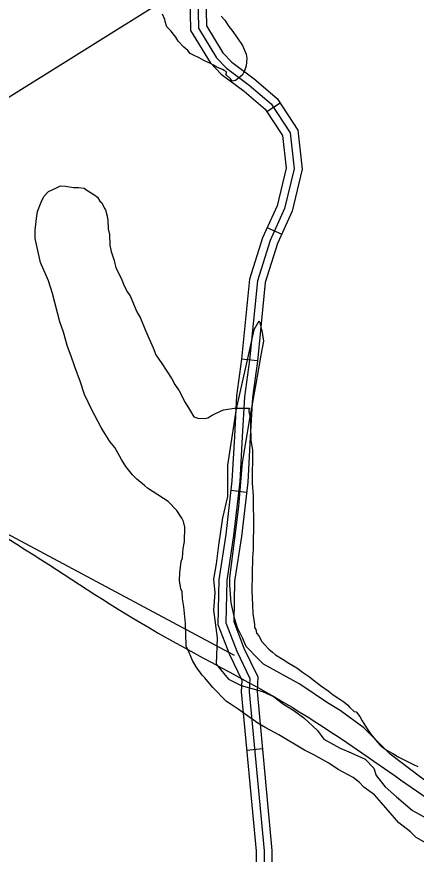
# Model space of a CAD drawing. Extents: x 3245246 to 3283090, y 806824 to 832173.
# Drawn here: x 3272493 to 3273248, y 821663 to 823248 of the extents above; entities that cross this region are included whole.
import ezdxf

# ---------------------------------------------------------------- set-up
doc = ezdxf.new("R2010")
doc.units = 0
for name, color, linetype in [('V-ROAD-CNTR', 7, 'Continuous'), ('V-SITE-VEGE', 7, 'Continuous'), ('V-TOPO-SHOR', 7, 'Continuous')]:
    doc.layers.add(name, color=color, linetype=linetype)

msp = doc.modelspace()

# ---------------------------------------------------------------- linework, layer by layer
at = {"layer": 'V-ROAD-CNTR'}
for p, q in [((3272991.1, 823084.4), (3272966, 823068)), ((3272993.8, 822836.1), (3272966.4, 822848.4)), ((3272948.1, 822596.9), (3272918.2, 822599.9)), ((3272927.5, 822347.7), (3272897.7, 822351.2)), ((3272957.8, 821862.5), (3272927.9, 821859.7))]:
    msp.add_line(p, q, dxfattribs=at)
for points in [[(3272820.3, 823288.9), (3272821.9, 823221.9), (3272858.8, 823161.1), (3272879.6, 823139.1), (3272923.3, 823106.9), (3272962.8, 823073), (3272995.4, 823022.8), (3273002.3, 822961.1), (3272985.2, 822889.9), (3272957.9, 822829.6), (3272933.3, 822751.3), (3272918.2, 822599.6), (3272908.7, 822530.3), (3272904.5, 822453.8), (3272899.8, 822369.7), (3272888.1, 822268.4), (3272875.1, 822182.6), (3272873.3, 822098.1), (3272895.1, 822041.1), (3272918.8, 821992.4), (3272917.6, 821970.2), (3272945.7, 821668.7), (3272946.2, 821576.7)], [(3272835.3, 823288), (3272836.8, 823226.3), (3272870.8, 823170.3), (3272889.6, 823150.3), (3272932.6, 823118.6), (3272974.2, 823083), (3273009.9, 823028), (3273017.5, 822960.1), (3272999.4, 822885.1), (3272972, 822824.2), (3272948, 822748.3), (3272933.1, 822597.9), (3272923.6, 822528.9), (3272919.5, 822453), (3272914.8, 822368.4), (3272903, 822266.5), (3272890.1, 822181.3), (3272888.3, 822100.7), (3272908.9, 822047.1), (3272934, 821995.4), (3272932.7, 821970.5), (3272960.7, 821669.5), (3272961.2, 821576)], [(3272850.3, 823287.1), (3272851.7, 823230.7), (3272882.9, 823179.4), (3272899.6, 823161.6), (3272942, 823130.4), (3272985.6, 823093), (3273024.4, 823033.2), (3273032.7, 822959.2), (3273013.7, 822880.2), (3272986, 822818.9), (3272962.8, 822745.2), (3272948, 822596.1), (3272938.6, 822527.5), (3272934.5, 822452.1), (3272929.7, 822367.1), (3272917.9, 822264.5), (3272905.1, 822180), (3272903.4, 822103.3), (3272922.6, 822053), (3272949.1, 821998.5), (3272947.7, 821970.8), (3272975.6, 821670.2), (3272976.2, 821575.3)]]:
    msp.add_lwpolyline(points, dxfattribs=at)
for points in [[(3268555, 824466.2), (3268928.1, 824288.4), (3269383.1, 824061.9), (3269668.7, 823890.1), (3270076.6, 823640.1), (3270419.3, 823451), (3270842, 823197.9), (3271162.2, 823029.4), (3271548.3, 822792.5), (3271898.4, 822578.4), (3272236.9, 822400.3), (3272509.8, 822239.3), (3272743.9, 822091.3), (3273013.6, 821941.1), (3273341, 821721.2), (3273731.8, 821490.1), (3274189.2, 821175), (3274593.6, 820901.2), (3274916.7, 820684.3), (3275373.2, 820360), (3275676.6, 820161), (3275802.4, 820045.1), (3275896.2, 819928), (3275965.2, 819818.6), (3276015.1, 819699.5), (3276044.4, 819586.7), (3276100.5, 819413), (3276190.9, 819208.3), (3276292.5, 819051.8), (3276415.5, 818926.3), (3276568.2, 818833.9), (3276716.2, 818768.8), (3276924.8, 818729), (3277119.9, 818725), (3277260.8, 818758.2)], [(3265843.1, 823432.9), (3265859, 823417.1), (3265884.4, 823393.5), (3265921.6, 823385.9), (3265988.6, 823351.1), (3266047.2, 823332.3), (3266110.9, 823317.7), (3266174.6, 823302.5), (3266237.9, 823256.1), (3266319, 823213.7), (3266446.2, 823144), (3266598.2, 823070.2), (3266698.3, 823024.2), (3266809.8, 822977.5), (3266902.8, 822954.7), (3266981.5, 822929.4), (3267047, 822922.9), (3267126.7, 822927), (3267196.8, 822934.5), (3267240.8, 822931.2), (3267315.5, 822929), (3267389.5, 822902.9), (3267472.5, 822855.3), (3267548.2, 822799.1), (3267673.2, 822703.2), (3267729.5, 822659.2), (3267800.8, 822580), (3267841.6, 822514.8), (3267890.4, 822443.6), (3267961.5, 822390.3), (3268026.2, 822347.9), (3268097.5, 822313.7), (3268226.8, 822221.5), (3268328.9, 822136.2), (3268438, 822030.2), (3268539.6, 821913.7), (3268611.4, 821855), (3268669.7, 821833), (3268741.6, 821835.2), (3268781, 821862.3), (3268824.2, 821916.6), (3268873.1, 822006.3), (3268932.5, 822098.1), (3268972.1, 822145.5), (3269019.4, 822162), (3269056, 822158.3), (3269086.7, 822138.7), (3269215.7, 821995.6), (3269467.1, 821682.5), (3269665, 821425.3), (3269890.2, 821132.3), (3269935.6, 821060.8), (3269937.8, 820947), (3269911.9, 820878.4), (3269882.4, 820803.4), (3269850.4, 820754.7), (3269820.8, 820702.9), (3269847.5, 820661.4), (3269995.3, 820504.9), (3270135.1, 820342.3), (3270215.8, 820249.2), (3270280.9, 820161.5), (3270409.8, 819983.2), (3270585.2, 819734.7), (3270723.1, 819531.2), (3270847.8, 819342.2), (3270941.2, 819194.9), (3271024.2, 819065), (3271103.7, 818956), (3271217.9, 818809.2), (3271322.1, 818665), (3271450.9, 818481.1), (3271547.8, 818329.9), (3271656.2, 818159), (3271778.9, 817965.4), (3271939, 817707.5), (3272036.6, 817466.5), (3272126.7, 817285.3), (3272211.9, 817051.1), (3272318, 816867.5), (3272429.4, 816683.2), (3272508.6, 816556.2), (3272571.6, 816398.7), (3272670.4, 816197), (3272779.9, 816022.9), (3272872.1, 815803.2), (3272964.7, 815556.6)]]:
    msp.add_spline(points, degree=3, dxfattribs=at)
at = {"layer": 'V-SITE-VEGE'}
for p, q in [((3272772.9, 823242.8), (3272768.7, 823252.7)), ((3272879.3, 823249), (3272886.8, 823241.3)), ((3272773.9, 823238.5), (3272772.9, 823242.8)), ((3272777.1, 823228.7), (3272773.9, 823238.5)), ((3272886.8, 823241.3), (3272894.2, 823229.2)), ((3272784.5, 823221), (3272777.1, 823228.7)), ((3272794.1, 823208.9), (3272784.5, 823221)), ((3272894.2, 823229.2), (3272899.6, 823222.6)), ((3272899.6, 823222.6), (3272910.2, 823207.3)), ((3272798.4, 823201.3), (3272794.1, 823208.9)), ((3272809.1, 823190.3), (3272798.4, 823201.3)), ((3272910.2, 823207.3), (3272919.8, 823193.1)), ((3272816.6, 823183.7), (3272809.1, 823190.3)), ((3272919.8, 823193.1), (3272927.1, 823176.7)), ((3272820.8, 823178.2), (3272816.6, 823183.7)), ((3272827.3, 823174.8), (3272820.8, 823178.2)), ((3272838.1, 823170.3), (3272827.3, 823174.8)), ((3272846.7, 823164.8), (3272838.1, 823170.3)), ((3272928.1, 823169.1), (3272926.8, 823155)), ((3272927.1, 823176.7), (3272928.1, 823169.1)), ((3272859.6, 823159.2), (3272846.7, 823164.8)), ((3272865, 823155.9), (3272859.6, 823159.2)), ((3272871.5, 823152.5), (3272865, 823155.9)), ((3272874.7, 823151.4), (3272871.5, 823152.5)), ((3272926.8, 823155), (3272923.4, 823145.3)), ((3272882.2, 823148), (3272874.7, 823151.4)), ((3272885.5, 823145.8), (3272882.2, 823148)), ((3272889.8, 823143.6), (3272885.5, 823145.8)), ((3272888.6, 823138.2), (3272889.8, 823141.4)), ((3272897.2, 823130.5), (3272888.6, 823138.2)), ((3272889.8, 823141.4), (3272889.8, 823143.6)), ((3272920.1, 823137.7), (3272914.6, 823133.5)), ((3272923.4, 823145.3), (3272920.1, 823137.7)), ((3272900.4, 823126.1), (3272897.2, 823130.5)), ((3272906.9, 823127.1), (3272900.4, 823126.1)), ((3272914.6, 823133.5), (3272906.9, 823127.1)), ((3272544.4, 822907.8), (3272552.9, 822917.2)), ((3272552.9, 822917.2), (3272568.5, 822924.1)), ((3272568.5, 822924.1), (3272575.6, 822927.6)), ((3272575.6, 822927.6), (3272585.2, 822927.4)), ((3272585.2, 822927.4), (3272600.6, 822924.8)), ((3272600.6, 822924.8), (3272610.1, 822924.7)), ((3272610.1, 822924.7), (3272620.9, 822923.4)), ((3272620.9, 822923.4), (3272625.6, 822919.7)), ((3272625.6, 822919.7), (3272638.6, 822911.2)), ((3272539.5, 822897.1), (3272544.4, 822907.8)), ((3272638.6, 822911.2), (3272645.6, 822906.4)), ((3272645.6, 822906.4), (3272650.3, 822899.1)), ((3272650.3, 822899.1), (3272653.8, 822895.5)), ((3272532.1, 822879.3), (3272539.5, 822897.1)), ((3272653.8, 822895.5), (3272658.4, 822885.9)), ((3272658.4, 822885.9), (3272660.8, 822882.3)), ((3272530.7, 822866.3), (3272532.1, 822879.3)), ((3272660.8, 822882.3), (3272664.2, 822870.4)), ((3272664.2, 822870.4), (3272665.3, 822862)), ((3272528, 822843.7), (3272530.7, 822866.3)), ((3272665.3, 822862), (3272666.2, 822846.5)), ((3272527.8, 822828.2), (3272528, 822843.7)), ((3272666.2, 822846.5), (3272668.5, 822835.8)), ((3272668.5, 822835.8), (3272669.4, 822815.5)), ((3272537.9, 822782.8), (3272527.8, 822828.2)), ((3272669.4, 822815.5), (3272671.6, 822803.5)), ((3272671.6, 822803.5), (3272677.3, 822786.8)), ((3272552.9, 822748), (3272537.9, 822782.8)), ((3272677.3, 822786.8), (3272680.7, 822772.5)), ((3272680.7, 822772.5), (3272691.1, 822752.1)), ((3272560.9, 822724.1), (3272552.9, 822748)), ((3272691.1, 822752.1), (3272695.7, 822740.1)), ((3272695.7, 822740.1), (3272702.7, 822726.9)), ((3272702.7, 822726.9), (3272707.4, 822719.7)), ((3272574.4, 822670.3), (3272560.9, 822724.1)), ((3272707.4, 822719.7), (3272715.4, 822701.7)), ((3272715.4, 822701.7), (3272720, 822689.7)), ((3272720, 822689.7), (3272727, 822677.7)), ((3272727, 822677.7), (3272735.1, 822657.3)), ((3272581.3, 822651.1), (3272574.4, 822670.3)), ((3272589.3, 822623.6), (3272581.3, 822651.1)), ((3272735.1, 822657.3), (3272740.8, 822644.2)), ((3272740.8, 822644.2), (3272751.2, 822621.4)), ((3272596.2, 822605.7), (3272589.3, 822623.6)), ((3272751.2, 822621.4), (3272755.8, 822608.2)), ((3272603, 822585.3), (3272596.2, 822605.7)), ((3272755.8, 822608.2), (3272767.5, 822591.4)), ((3272613.4, 822556.6), (3272603, 822585.3)), ((3272767.5, 822591.4), (3272775.7, 822579.3)), ((3272775.7, 822579.3), (3272786.2, 822562.5)), ((3272621.4, 822532.7), (3272613.4, 822556.6)), ((3272786.2, 822562.5), (3272792, 822551.7)), ((3272792, 822551.7), (3272800.1, 822539.7)), ((3272800.1, 822539.7), (3272811.7, 822518.1)), ((3272635.3, 822503.9), (3272621.4, 822532.7)), ((3272652.6, 822470.3), (3272635.3, 822503.9)), ((3272811.7, 822518.1), (3272819.9, 822504.9)), ((3272819.9, 822504.9), (3272828, 822490.5)), ((3272868.6, 822497), (3272884.2, 822504)), ((3272884.2, 822504), (3272904.5, 822507.3)), ((3272904.5, 822507.3), (3272933.1, 822506.9)), ((3272931.9, 822503.3), (3272931.8, 822500.9)), ((3272933.1, 822506.9), (3272931.9, 822503.3)), ((3272828, 822490.5), (3272835.2, 822488)), ((3272835.2, 822488), (3272848.3, 822487.8)), ((3272848.3, 822487.8), (3272854.2, 822488.9)), ((3272854.2, 822488.9), (3272862.6, 822493.6)), ((3272862.6, 822493.6), (3272868.6, 822497)), ((3272931.8, 822500.9), (3272934.1, 822491.4)), ((3272934.1, 822491.4), (3272935, 822474.7)), ((3272935, 822474.7), (3272935.8, 822446.1)), ((3272659.6, 822459.5), (3272652.6, 822470.3)), ((3272669, 822443.8), (3272659.6, 822459.5)), ((3272678.3, 822433), (3272669, 822443.8)), ((3272935.8, 822446.1), (3272939.1, 822428.2)), ((3272691.1, 822410.2), (3272678.3, 822433)), ((3272939.1, 822428.2), (3272938.3, 822365)), ((3272699.3, 822397), (3272691.1, 822410.2)), ((3272712.2, 822381.3), (3272699.3, 822397)), ((3272720.4, 822372.8), (3272712.2, 822381.3)), ((3272734.5, 822360.7), (3272720.4, 822372.8)), ((3272740.4, 822355.9), (3272734.5, 822360.7)), ((3272938.3, 822365), (3272940.3, 822341.2)), ((3272751, 822348.6), (3272740.4, 822355.9)), ((3272779.3, 822330.3), (3272751, 822348.6)), ((3272795.8, 822313.4), (3272779.3, 822330.3)), ((3272940.3, 822341.2), (3272940, 822322.1)), ((3272805.1, 822299), (3272795.8, 822313.4)), ((3272940, 822322.1), (3272940.9, 822297.1)), ((3272808.6, 822293), (3272805.1, 822299)), ((3272940.9, 822297.1), (3272940.1, 822239.9)), ((3272810.8, 822282.2), (3272808.6, 822293)), ((3272810.5, 822254.9), (3272810.8, 822282.2)), ((3272807.9, 822241.8), (3272810.5, 822254.9)), ((3272806.5, 822223.9), (3272807.9, 822241.8)), ((3272940.1, 822239.9), (3272938.7, 822224.5)), ((3272804, 822216.8), (3272806.5, 822223.9)), ((3272938.7, 822224.5), (3272937.8, 822161.4)), ((3272801.3, 822195.4), (3272804, 822216.8)), ((3272801.1, 822181.1), (3272801.3, 822195.4)), ((3272803.3, 822165.6), (3272801.1, 822181.1)), ((3272805.6, 822159.6), (3272803.3, 822165.6)), ((3272806.6, 822146.5), (3272805.6, 822159.6)), ((3272937.8, 822161.4), (3272938.6, 822135.1)), ((3272808.7, 822131), (3272806.6, 822146.5)), ((3272811.9, 822100), (3272808.7, 822131)), ((3272938.6, 822135.1), (3272939.6, 822118.4)), ((3272939.6, 822118.4), (3272942.9, 822098.1)), ((3272812.8, 822082.1), (3272811.9, 822100)), ((3272942.9, 822098.1), (3272942.8, 822092.2)), ((3272942.8, 822092.2), (3272945.1, 822088.6)), ((3272813.7, 822057.1), (3272812.8, 822082.1)), ((3272945.1, 822088.6), (3272946.2, 822081.4)), ((3272946.2, 822081.4), (3272950.9, 822076.6)), ((3272950.9, 822076.6), (3272956.7, 822065.8)), ((3272956.7, 822065.8), (3272961.4, 822059.8)), ((3272961.4, 822059.8), (3272969.6, 822051.3)), ((3272819.4, 822045.1), (3272813.7, 822057.1)), ((3272825.2, 822029.5), (3272819.4, 822045.1)), ((3272969.6, 822051.3), (3272976.7, 822045.3)), ((3272976.7, 822045.3), (3272982.6, 822040.4)), ((3272832.2, 822017.5), (3272825.2, 822029.5)), ((3272982.6, 822040.4), (3272996.7, 822031.9)), ((3272996.7, 822031.9), (3273007.4, 822024.6)), ((3272843.9, 822001.9), (3272832.2, 822017.5)), ((3273007.4, 822024.6), (3273022.7, 822016)), ((3273022.7, 822016), (3273033.3, 822007.5)), ((3272848.6, 821997), (3272843.9, 822001.9)), ((3272863.8, 821978.9), (3272848.6, 821997)), ((3273033.3, 822007.5), (3273046.3, 821999)), ((3273046.3, 821999), (3273053.4, 821993)), ((3273053.4, 821993), (3273061.6, 821986.9)), ((3273061.6, 821986.9), (3273067.5, 821982.1)), ((3273067.5, 821982.1), (3273081.7, 821972.3)), ((3272889.6, 821952.4), (3272863.8, 821978.9)), ((3273081.7, 821972.3), (3273091.1, 821965)), ((3273091.1, 821965), (3273104.1, 821956.5)), ((3272896.7, 821947.5), (3272889.6, 821952.4)), ((3273104.1, 821956.5), (3273111.2, 821951.7)), ((3273111.2, 821951.7), (3273118.2, 821945.6)), ((3272912, 821937.8), (3272896.7, 821947.5)), ((3272925, 821928.1), (3272912, 821937.8)), ((3273118.2, 821945.6), (3273122.9, 821940.8)), ((3273122.9, 821940.8), (3273131.2, 821933.5)), ((3273131.2, 821933.5), (3273134.7, 821932.3)), ((3273134.7, 821932.3), (3273141.8, 821923.8)), ((3272948.6, 821911), (3272925, 821928.1)), ((3273141.8, 821923.8), (3273146.4, 821915.4)), ((3272964, 821902.5), (3272948.6, 821911)), ((3272988.8, 821889), (3272964, 821902.5)), ((3273146.4, 821915.4), (3273154.6, 821902.2)), ((3273154.6, 821902.2), (3273162.7, 821890.2)), ((3273037.2, 821859.8), (3272988.8, 821889)), ((3273162.7, 821890.2), (3273174.4, 821875.7)), ((3273174.4, 821875.7), (3273180.3, 821869.7)), ((3273180.3, 821869.7), (3273187.4, 821863.6)), ((3273055, 821851.2), (3273037.2, 821859.8)), ((3273187.4, 821863.6), (3273194.5, 821858.8)), ((3273194.5, 821858.8), (3273203.9, 821853.9)), ((3273203.9, 821853.9), (3273215.7, 821846.6)), ((3273083.3, 821835.3), (3273055, 821851.2)), ((3273215.7, 821846.6), (3273242.9, 821833.1)), ((3273101, 821823.2), (3273083.3, 821835.3)), ((3273129.4, 821808.5), (3273101, 821823.2)), ((3273242.9, 821833.1), (3273251.2, 821829.4)), ((3273141.2, 821798.8), (3273129.4, 821808.5)), ((3273149.4, 821790.3), (3273141.2, 821798.8)), ((3273169.5, 821775.7), (3273149.4, 821790.3)), ((3273182.4, 821760.1), (3273169.5, 821775.7)), ((3273215.2, 821722.7), (3273182.4, 821760.1)), ((3273237.6, 821705.7), (3273215.2, 821722.7)), ((3273248.2, 821694.8), (3273237.6, 821705.7)), ((3273271.8, 821681.4), (3273248.2, 821694.8))]:
    msp.add_line(p, q, dxfattribs=at)
at = {"layer": 'V-TOPO-SHOR'}
msp.add_line((3272811.7, 823304.1), (3271821.2, 822684.3), dxfattribs=at)
for points in [[(3266413.8, 825315.4), (3268751.2, 824361.2), (3269128.7, 824181.2), (3271358.1, 822867.5), (3272904.3, 822039.6)], [(3273274.7, 821795.4), (3273199, 821852.3), (3273149.3, 821902), (3273104.3, 821935.2), (3273080.6, 821949.4), (3273028.5, 821984.9), (3272959.9, 822022.8), (3272950.4, 822032.3), (3272926.7, 822056), (3272919.7, 822072.6), (3272910.2, 822091.5), (3272905.5, 822108.1), (3272898.4, 822138.9), (3272896, 822172.1), (3272896, 822186.3), (3272912.7, 822321.2), (3272919.8, 822404.1), (3272934, 822487), (3272945.9, 822553.3), (3272955.4, 822607.7), (3272960.2, 822633.8), (3272957.8, 822650.4), (3272953.1, 822669.3), (3272950.7, 822671.7), (3272941.2, 822655.1), (3272931.7, 822612.5), (3272908, 822505.9), (3272891.4, 822399.4), (3272891.4, 822340.2), (3272881.9, 822299.9), (3272874.7, 822247.8), (3272870, 822212.3), (3272865.2, 822183.9), (3272867.6, 822157.9), (3272865.2, 822124.7), (3272872.3, 822072.6), (3272869.9, 822022.9), (3272893.6, 821994.5), (3272917.2, 821982.6), (3272957.5, 821970.8), (3272978.8, 821961.3), (3272997.7, 821947.1), (3273016.7, 821935.2), (3273035.6, 821921), (3273061.7, 821897.3), (3273073.5, 821880.7), (3273104.3, 821864.1), (3273125.6, 821854.7), (3273151.6, 821842.8), (3273168.2, 821826.2), (3273172.9, 821812), (3273189.5, 821790.7), (3273210.8, 821771.7), (3273241.5, 821745.7), (3273272.3, 821729.1)]]:
    msp.add_lwpolyline(points, dxfattribs=at)

doc.saveas('drawing.dxf')
